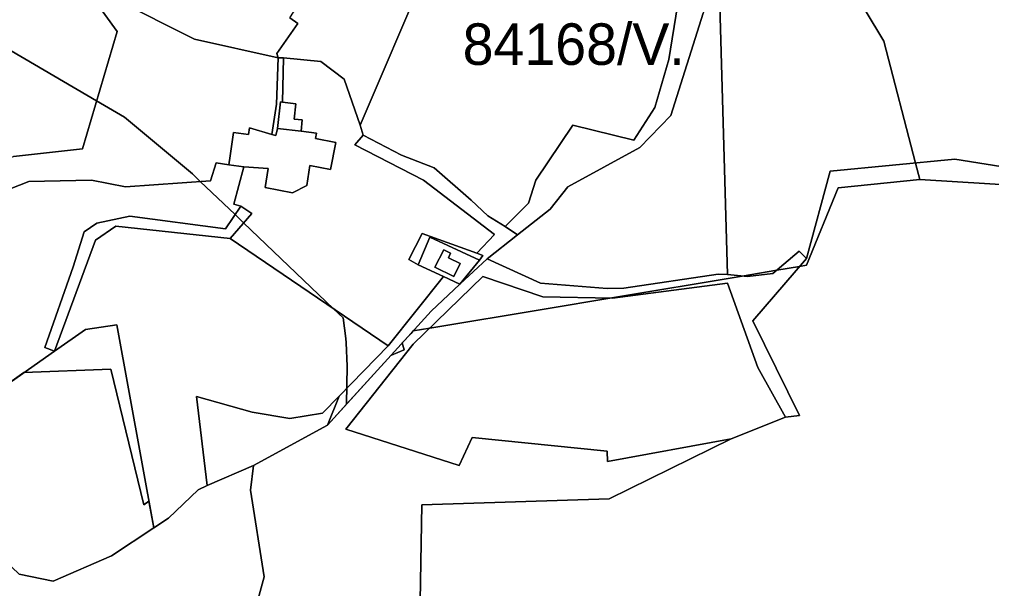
# Model space of a CAD drawing. Extents: x -477304 to -465429, y -1159113 to -1149210.
# Drawn here: x -475812.5 to -475461.1, y -1152088.8 to -1151883.2 of the extents above; entities that cross this region are included whole.
import ezdxf

# ---------------------------------------------------------------- set-up
doc = ezdxf.new("R2010")
doc.units = 0
for name, color, linetype in [('BPEJ_s', 7, 'Continuous'), ('ostatni_s', 7, 'Continuous'), ('PUPFL_s', 7, 'Continuous'), ('trav_porost_s', 7, 'Continuous'), ('zahrada_s', 7, 'Continuous')]:
    doc.layers.add(name, color=color, linetype=linetype)

msp = doc.modelspace()

# ---------------------------------------------------------------- linework, layer by layer
at = {"layer": 'BPEJ_s'}
for points in [[(-475909, -1151855), (-475819, -1151892.5), (-475784.6, -1151912.6), (-475774.5, -1151918.5), (-475750, -1151939), (-475747.14, -1151941.73), (-475734.59, -1151953.7), (-475731.48, -1151956.67), (-475698.96, -1151987.69), (-475695.5, -1151991), (-475694.5, -1151998.5), (-475694.42, -1152000), (-475694, -1152008.5), (-475694.32, -1152022.21)], [(-475513.5, -1151868.5), (-475500, -1151891), (-475488.55, -1151935.05), (-475487, -1151941), (-475516.5, -1151944), (-475528, -1151972), (-475530.51, -1151972.42), (-475538.74, -1151973.79), (-475551.27, -1151975.88), (-475599.15, -1151983.86), (-475622.1, -1151987.68), (-475664.22, -1151994.7), (-475670.13, -1151995.69), (-475670.95, -1151996.59), (-475674.11, -1152000.06), (-475673.5, -1152002.5), (-475678, -1152004.5), (-475678.17, -1152004.5), (-475694.32, -1152022.21), (-475694, -1152008.5), (-475694.42, -1152000), (-475694.5, -1151998.5), (-475695.5, -1151991), (-475698.96, -1151987.69), (-475731.48, -1151956.67), (-475734.59, -1151953.7), (-475747.14, -1151941.73), (-475750, -1151939), (-475774.5, -1151918.5), (-475784.6, -1151912.6), (-475819, -1151892.5)], [(-475415, -1151945.5), (-475487, -1151941), (-475488.55, -1151935.05), (-475500, -1151891), (-475513.5, -1151868.5)], [(-475694.32, -1152022.21), (-475678.17, -1152004.5), (-475678, -1152004.5), (-475673.5, -1152002.5), (-475674.11, -1152000.06), (-475670.95, -1151996.59), (-475670.13, -1151995.69), (-475664.22, -1151994.7), (-475622.1, -1151987.68), (-475599.15, -1151983.86), (-475551.27, -1151975.88), (-475538.74, -1151973.79), (-475530.51, -1151972.42), (-475528, -1151972), (-475516.5, -1151944), (-475487, -1151941), (-475415, -1151945.5)], [(-475934, -1152038.5), (-475934, -1152036.35), (-475934, -1152035.03), (-475934, -1152032.5), (-475917.7, -1152025.92), (-475913.56, -1152028.79), (-475880.26, -1152019.19), (-475871.91, -1152017.63), (-475846.51, -1152017.39), (-475845.78, -1152012.18), (-475829.14, -1152011.51), (-475821.66, -1152018.33), (-475810.88, -1152010.77), (-475779.5, -1152009.5), (-475767.5, -1152058.5), (-475765.7, -1152057.26), (-475763.95, -1152066.84), (-475758.67, -1152063.33), (-475747.95, -1152053.09), (-475744.66, -1152051.53), (-475727.96, -1152044.33), (-475701.19, -1152029.74), (-475694.32, -1152022.21)], [(-475694.32, -1152022.21), (-475701.19, -1152029.74), (-475727.96, -1152044.33), (-475744.66, -1152051.53), (-475747.95, -1152053.09), (-475758.67, -1152063.33), (-475763.95, -1152066.84), (-475765.7, -1152057.26), (-475767.5, -1152058.5), (-475779.5, -1152009.5), (-475810.88, -1152010.77), (-475821.66, -1152018.33)]]:
    msp.add_lwpolyline(points, dxfattribs=at)
at = {"layer": 'ostatni_s'}
for points in [[(-475721.28, -1151924.74), (-475719.63, -1151913.78), (-475718.97, -1151897.09), (-475717.06, -1151897.09), (-475717.37, -1151913.09), (-475718.19, -1151913), (-475719.28, -1151922.54), (-475719.83, -1151925.17)], [(-475713.21, -1151919.17), (-475710.26, -1151919.51), (-475710.72, -1151923.52), (-475719.28, -1151922.54), (-475718.19, -1151913), (-475717.37, -1151913.09), (-475712.58, -1151913.64)], [(-475723.71, -1151943.94), (-475722.6, -1151937.02), (-475731.4, -1151936.43), (-475736.82, -1151935.68), (-475736.34, -1151932.44), (-475735.08, -1151923.98), (-475729.66, -1151924.73), (-475729.31, -1151922.39), (-475721.28, -1151924.74), (-475719.83, -1151925.17), (-475719.28, -1151922.54), (-475710.72, -1151923.52), (-475705.13, -1151924.24), (-475705.52, -1151926.17), (-475698.15, -1151927.68), (-475700.11, -1151937.43), (-475707.49, -1151935.95), (-475708.64, -1151943.14), (-475713.76, -1151945.77)], [(-475789.15, -1151959.87), (-475784.54, -1151956.79), (-475772.63, -1151954.26), (-475738.06, -1151958.81), (-475732.52, -1151950.64), (-475728.51, -1151953.24), (-475736.35, -1151962.3), (-475777.65, -1151957.88), (-475785.08, -1151962.96), (-475799.89, -1152003.06), (-475803.37, -1152001.65), (-475793.13, -1151972.55)], [(-475657.46, -1151969.26), (-475653.18, -1151971.39), (-475655.53, -1151976.11), (-475662.31, -1151972.74), (-475659.13, -1151966.37), (-475656.64, -1151967.61)]]:
    msp.add_lwpolyline(points, close=True, dxfattribs=at)
at = {"layer": 'PUPFL_s'}
for points in [[(-475441.38, -1151850.51), (-475431.41, -1151874.51), (-475423.54, -1151901.86), (-475421.18, -1151941.36), (-475440.44, -1151939.11), (-475474.35, -1151933.72), (-475519.5, -1151937.96), (-475527.98, -1151969.49), (-475530.69, -1151966.89), (-475540.15, -1151975), (-475549.38, -1151976.09), (-475556.53, -1151975.29), (-475559.63, -1151869.54), (-475503.93, -1151860.73), (-475474.19, -1151856.34)], [(-475620.68, -1151951.69), (-475614.32, -1151943.64), (-475588.22, -1151929.43), (-475577.07, -1151917.9), (-475565.38, -1151880.89), (-475559.63, -1151869.54), (-475556.53, -1151975.29), (-475559.99, -1151975.16), (-475594.04, -1151980.22), (-475600.07, -1151980.42), (-475624.12, -1151978.42), (-475643.43, -1151969.68), (-475632.52, -1151961.05)], [(-475545.54, -1152008.98), (-475535.62, -1152026.87), (-475555.23, -1152034.68), (-475599.98, -1152042.9), (-475600.1, -1152039.21), (-475648.83, -1152034.22), (-475653.56, -1152044.38), (-475694.5, -1152031.19), (-475670.22, -1152000.53), (-475644.96, -1151976.01), (-475623.28, -1151983.39), (-475598.08, -1151983.88), (-475556.56, -1151978.49)], [(-475843.92, -1152053.84), (-475821.66, -1152018.33), (-475799.89, -1152003.06), (-475788.66, -1151995.19), (-475777.3, -1151993.57), (-475763.95, -1152066.84), (-475779.26, -1152077), (-475800.37, -1152086.09), (-475812.65, -1152083.61)]]:
    msp.add_lwpolyline(points, close=True, dxfattribs=at)
for points in [[(-475456.46, -1152097.04), (-475476.83, -1152091.74), (-475484.02, -1152097.65), (-475542.7, -1152100.83), (-475552.16, -1152096.66), (-475616.46, -1152112.1), (-475667.91, -1152107.14), (-475667.05, -1152058.58), (-475599.33, -1152056.38), (-475555.23, -1152034.68), (-475535.62, -1152026.87), (-475530.58, -1152026.23), (-475547.43, -1151992.02), (-475527.98, -1151969.49), (-475519.5, -1151937.96), (-475474.35, -1151933.72), (-475440.44, -1151939.11)], [(-475727.28, -1152096.5), (-475724, -1152084.58), (-475729, -1152053.31), (-475727.96, -1152044.33), (-475701.19, -1152029.74), (-475663.67, -1151988.61), (-475653.27, -1151978.88), (-475643.43, -1151969.68), (-475624.12, -1151978.42), (-475600.07, -1151980.42), (-475594.04, -1151980.22), (-475559.99, -1151975.16), (-475556.53, -1151975.29), (-475549.38, -1151976.09), (-475540.15, -1151975), (-475530.69, -1151966.89), (-475527.98, -1151969.49), (-475547.43, -1151992.02), (-475530.58, -1152026.23), (-475535.62, -1152026.87), (-475545.54, -1152008.98), (-475556.56, -1151978.49), (-475598.08, -1151983.88), (-475623.28, -1151983.39), (-475644.96, -1151976.01), (-475670.22, -1152000.53), (-475694.5, -1152031.19), (-475653.56, -1152044.38), (-475648.83, -1152034.22), (-475600.1, -1152039.21), (-475599.98, -1152042.9), (-475555.23, -1152034.68), (-475599.33, -1152056.38), (-475667.05, -1152058.58), (-475667.91, -1152107.14)], [(-475812.65, -1152083.61), (-475800.37, -1152086.09), (-475779.26, -1152077), (-475763.95, -1152066.84), (-475758.67, -1152063.33), (-475747.95, -1152053.09), (-475744.66, -1152051.53), (-475727.96, -1152044.33), (-475729, -1152053.31), (-475724, -1152084.58), (-475727.28, -1152096.5), (-475745.55, -1152118.09), (-475752.19, -1152146.16), (-475763.84, -1152183), (-475776.35, -1152215.34), (-475864.46, -1152198.63)]]:
    msp.add_lwpolyline(points, dxfattribs=at)
at = {"layer": 'trav_porost_s'}
for points in [[(-475709.4, -1151853.3), (-475706.12, -1151843.38), (-475707.47, -1151815.35), (-475661.85, -1151804), (-475641.86, -1151810.44), (-475689.3, -1151921.38), (-475695.12, -1151904.72), (-475703.54, -1151898.37), (-475717.06, -1151897.09), (-475718.97, -1151897.09), (-475719.51, -1151895.5), (-475711.82, -1151884.67), (-475714.82, -1151882.56), (-475712.17, -1151878.47)], [(-475641.86, -1151810.44), (-475640.28, -1151810.83), (-475576.15, -1151821.41), (-475574.22, -1151821.46), (-475547.63, -1151831.56), (-475553.87, -1151846.05), (-475569.37, -1151879.08), (-475574.63, -1151878.29), (-475577.72, -1151897.66), (-475582.82, -1151915.05), (-475590.44, -1151926.82), (-475612.47, -1151921.36), (-475625.87, -1151941.2), (-475628.47, -1151949.57), (-475636.95, -1151957.99), (-475643.17, -1151954.13), (-475649.17, -1151948.5), (-475662.55, -1151936.76), (-475674.43, -1151932.26), (-475688.27, -1151925.05), (-475689.3, -1151921.38)], [(-475717.37, -1151913.09), (-475717.06, -1151897.09), (-475703.54, -1151898.37), (-475695.12, -1151904.72), (-475689.3, -1151921.38), (-475688.27, -1151925.05), (-475691.33, -1151928.45), (-475666.42, -1151941.26), (-475640.75, -1151960.85), (-475647.13, -1151967.66), (-475666.92, -1151960.48), (-475671.78, -1151969.91), (-475668.32, -1151971.79), (-475659.17, -1151976.1), (-475679.17, -1152001.14), (-475736.35, -1151962.3), (-475728.51, -1151953.24), (-475732.52, -1151950.64), (-475735.06, -1151949.97), (-475731.4, -1151936.43), (-475722.6, -1151937.02), (-475723.71, -1151943.94), (-475713.76, -1151945.77), (-475708.64, -1151943.14), (-475707.49, -1151935.95), (-475700.11, -1151937.43), (-475698.15, -1151927.68), (-475705.52, -1151926.17), (-475705.13, -1151924.24), (-475710.72, -1151923.52), (-475710.26, -1151919.51), (-475713.21, -1151919.17), (-475712.58, -1151913.64)], [(-475643.17, -1151954.13), (-475636.95, -1151957.99), (-475632.52, -1151961.05), (-475643.43, -1151969.68), (-475653.27, -1151978.88), (-475646.18, -1151970.17), (-475645.02, -1151968.43), (-475647.13, -1151967.66), (-475640.75, -1151960.85), (-475666.42, -1151941.26), (-475691.33, -1151928.45), (-475688.27, -1151925.05), (-475674.43, -1151932.26), (-475662.55, -1151936.76), (-475649.17, -1151948.5)], [(-475696.95, -1152019.28), (-475702.93, -1152025.38), (-475714.79, -1152027.37), (-475728.42, -1152025.11), (-475748.52, -1152019.36), (-475744.66, -1152051.53), (-475747.95, -1152053.09), (-475758.67, -1152063.33), (-475763.95, -1152066.84), (-475777.3, -1151993.57), (-475788.66, -1151995.19), (-475799.89, -1152003.06), (-475785.08, -1151962.96), (-475777.65, -1151957.88), (-475736.35, -1151962.3), (-475679.17, -1152001.14)], [(-475671.78, -1151969.91), (-475666.92, -1151960.48), (-475647.13, -1151967.66), (-475645.02, -1151968.43), (-475646.18, -1151970.17), (-475664.12, -1151961.88), (-475668.32, -1151971.79)], [(-475701.19, -1152029.74), (-475696.95, -1152019.28), (-475679.17, -1152001.14), (-475659.17, -1151976.1), (-475653.27, -1151978.88), (-475663.67, -1151988.61)], [(-475702.93, -1152025.38), (-475696.95, -1152019.28), (-475701.19, -1152029.74), (-475727.96, -1152044.33), (-475744.66, -1152051.53), (-475748.52, -1152019.36), (-475728.42, -1152025.11), (-475714.79, -1152027.37)]]:
    msp.add_lwpolyline(points, close=True, dxfattribs=at)
for points in [[(-475777.78, -1151875.8), (-475749.23, -1151890.31), (-475718.97, -1151897.09), (-475719.63, -1151913.78), (-475721.28, -1151924.74), (-475729.31, -1151922.39), (-475729.66, -1151924.73), (-475735.08, -1151923.98), (-475736.34, -1151932.44), (-475736.82, -1151935.68), (-475741.46, -1151935.04), (-475743.39, -1151941.47), (-475774.16, -1151943.6), (-475786.47, -1151941.29), (-475809.11, -1151941.68), (-475834.71, -1151951.67), (-475841.34, -1151950.4), (-475849.86, -1151944.67), (-475814.67, -1151932.73), (-475789.73, -1151929.95), (-475777.19, -1151887.52), (-475786.12, -1151875.14)], [(-475786.12, -1151875.14), (-475777.19, -1151887.52), (-475789.73, -1151929.95), (-475814.67, -1151932.73)], [(-475714.82, -1151882.56), (-475711.82, -1151884.67), (-475719.51, -1151895.5), (-475718.97, -1151897.09), (-475749.23, -1151890.31), (-475777.78, -1151875.8)], [(-475565.38, -1151880.89), (-475577.07, -1151917.9), (-475588.22, -1151929.43), (-475614.32, -1151943.64), (-475620.68, -1151951.69), (-475632.52, -1151961.05), (-475636.95, -1151957.99), (-475628.47, -1151949.57), (-475625.87, -1151941.2), (-475612.47, -1151921.36), (-475590.44, -1151926.82), (-475582.82, -1151915.05), (-475577.72, -1151897.66), (-475574.63, -1151878.29)], [(-475834.71, -1151951.67), (-475809.11, -1151941.68), (-475786.47, -1151941.29), (-475774.16, -1151943.6), (-475743.39, -1151941.47), (-475741.46, -1151935.04), (-475736.82, -1151935.68), (-475731.4, -1151936.43), (-475735.06, -1151949.97), (-475732.52, -1151950.64), (-475738.06, -1151958.81), (-475772.63, -1151954.26), (-475784.54, -1151956.79), (-475789.15, -1151959.87), (-475793.13, -1151972.55), (-475803.37, -1152001.65), (-475799.89, -1152003.06), (-475821.66, -1152018.33)]]:
    msp.add_lwpolyline(points, dxfattribs=at)
at = {"layer": 'zahrada_s'}
for points in [[(-475668.32, -1151971.79), (-475664.12, -1151961.88), (-475646.18, -1151970.17), (-475653.27, -1151978.88), (-475659.17, -1151976.1)], [(-475662.31, -1151972.74), (-475655.53, -1151976.11), (-475653.18, -1151971.39), (-475657.46, -1151969.26), (-475656.64, -1151967.61), (-475659.13, -1151966.37)]]:
    msp.add_lwpolyline(points, close=True, dxfattribs=at)

# ---------------------------------------------------------------- texts
at = {"layer": 'BPEJ_s'}
msp.add_text('84168/V.', height=15, dxfattribs=at).set_placement((-475652.3, -1151899.6))

doc.saveas('drawing.dxf')
